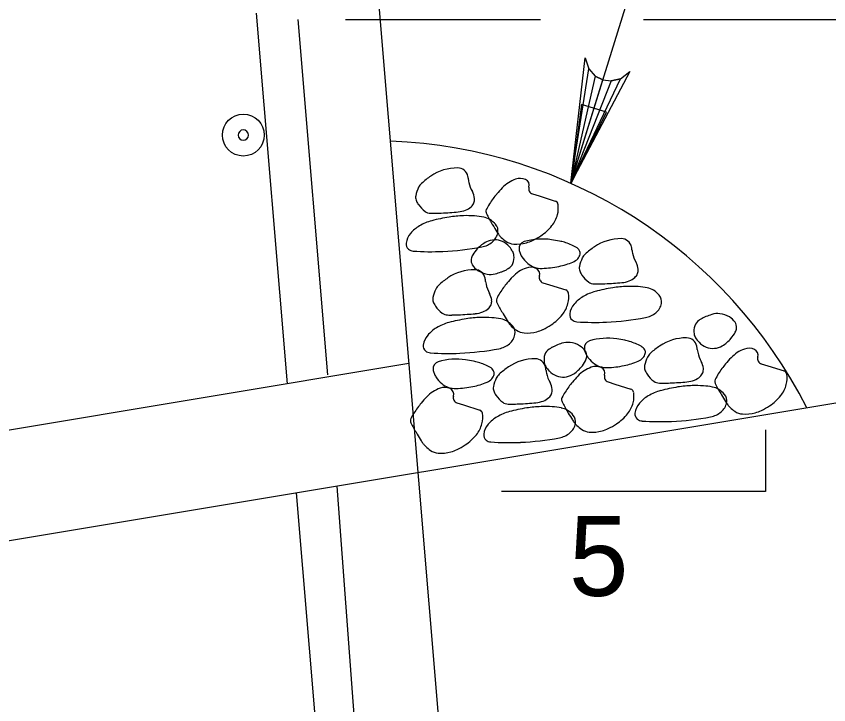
# Model space of a CAD drawing. Extents: x 638340 to 640241, y 295465 to 298435.
# Drawn here: x 639126.71 to 639157.22, y 295862.17 to 295888.02 of the extents above; entities that cross this region are included whole.
import ezdxf

# ---------------------------------------------------------------- set-up
doc = ezdxf.new("R2010")
doc.units = 0
for name, color, linetype in [('3', 7, 'Continuous'), ('4', 7, 'Continuous'), ('6', 7, 'Continuous'), ('8', 7, 'Continuous'), ('9', 7, 'Continuous')]:
    doc.layers.add(name, color=color, linetype=linetype)

# ---------------------------------------------------------------- blocks, each defined once
blk = doc.blocks.new('B')
at = {"layer": '3'}
blk.add_circle((0, 0), 0.1599, dxfattribs=at)
for start, end in [(0, 180), (180, 0)]:
    blk.add_arc((0, 0), 0.0391, start, end, dxfattribs=at)

msp = doc.modelspace()

# ---------------------------------------------------------------- linework, layer by layer
at = {"layer": '4'}
for p, q in [((639147.537, 295881.748), (639153.798, 295901.953)), ((639139.077, 295887.901), (639146.393, 295887.901)), ((639150.263, 295887.901), (639199.078, 295887.901))]:
    msp.add_line(p, q, dxfattribs=at)
for points in [[(639147.537, 295881.748), (639148.081, 295886.458), (639148.215, 295886.042), (639148.456, 295885.773), (639148.74, 295885.629), (639149.054, 295885.588), (639149.408, 295885.671), (639149.752, 295885.942), (639147.537, 295881.748), (639149.408, 295885.671), (639149.054, 295885.588), (639147.537, 295881.748), (639148.74, 295885.629), (639148.456, 295885.773), (639147.537, 295881.748), (639148.215, 295886.042)], [(639154.854, 295872.483), (639154.854, 295870.176), (639144.931, 295870.176)]]:
    msp.add_lwpolyline(points, dxfattribs=at)
msp.add_lwpolyline([(639148.881, 295884.423), (639147.939, 295884.71), (639147.55, 295881.742)], close=True, dxfattribs=at)
at = {"layer": '6'}
for p, q in [((639135.724, 295888.136), (639136.885, 295874.218)), ((639137.287, 295887.902), (639138.399, 295874.56)), ((639138.747, 295870.374), (639143.898, 295801.765)), ((639137.226, 295870.12), (639140.777, 295827.512))]:
    msp.add_line(p, q, dxfattribs=at)
at = {"layer": '8'}
for points in [[(639146.1, 295881.35), (639146.344, 295881.273), (639146.954, 295881.079)], [(639146.492, 295878.01), (639146.735, 295877.933), (639147.348, 295877.741)], [(639154.692, 295874.968), (639154.938, 295874.891), (639155.548, 295874.7)], [(639148.94, 295874.287), (639149.185, 295874.208), (639149.796, 295874.016)], [(639143.262, 295873.5), (639143.508, 295873.422), (639144.118, 295873.229)]]:
    msp.add_lwpolyline(points, dxfattribs=at)
for centre, radius, start, end in [((639143.276, 295880.548), 1.776, 89.5772, 124.1443), ((639143.287, 295881.929), 0.395, 11.4529, 89.5772), ((639143.932, 295879.582), 2.944, 124.1443, 132.7374), ((639142.352, 295881.74), 1.349, 6.1004, 11.4529), ((639145.635, 295881.428), 0.503, 65.9597, 109.6635), ((639142.278, 295881.371), 0.507, 132.7374, 153.538), ((639144.595, 295881.979), 0.907, 186.1004, 192.6291), ((639145.011, 295882.073), 1.333, 192.6291, 208.6753), ((639145.902, 295880.68), 1.298, 109.6635, 136.4562), ((639145.745, 295881.677), 0.231, 342.3569, 65.9597), ((639142.973, 295881.025), 1.284, 153.538, 168.4897), ((639143.231, 295881.099), 0.696, 6.391, 28.6753), ((639146.889, 295879.53), 2.801, 139.6491, 144.1424), ((639148.982, 295877.753), 5.547, 136.4562, 139.6491), ((639146.161, 295881.544), 0.205, 162.3569, 252.4715), ((639142.02, 295881.219), 0.311, 168.4897, 199.1639), ((639142.25, 295881.299), 0.554, 199.1639, 207.4728), ((639142.543, 295881.451), 0.884, 207.4728, 214.0468), ((639143.58, 295881.138), 0.344, 338.0834, 6.391), ((639147.421, 295879.146), 3.458, 144.1424, 152.1777), ((639146.91, 295880.938), 0.148, 9.0416, 72.4715), ((639142.685, 295881.548), 1.056, 214.0468, 234.0353), ((639143.213, 295881.687), 1.019, 275.2114, 291.5731), ((639143.321, 295881.414), 0.726, 291.5731, 310.9894), ((639143.551, 295881.15), 0.375, 310.9894, 338.0834), ((639144.484, 295880.696), 0.136, 152.1777, 193.5774), ((639146.129, 295880.813), 0.939, 344.9373, 9.0416), ((639142.28, 295880.99), 0.367, 234.0353, 268.2715), ((639142.371, 295883.994), 3.372, 268.2715, 270.9097), ((639143.984, 295874.074), 6.485, 99.0416, 104.9239), ((639142.286, 295889.367), 8.746, 270.9097, 272.5478), ((639142.038, 295894.936), 14.321, 272.5478, 273.846), ((639143.636, 295876.264), 4.267, 91.7881, 99.0416), ((639142.13, 295893.565), 12.947, 273.846, 275.2114), ((639143.634, 295876.328), 4.203, 86.0442, 91.7881), ((639143.73, 295877.716), 2.813, 79.021, 86.0442), ((639144.133, 295879.792), 0.698, 58.4341, 79.021), ((639144.821, 295880.778), 0.482, 193.5774, 207.4728), ((639150.152, 295883.55), 6.491, 207.4728, 211.2525), ((639145.929, 295880.867), 1.147, 321.7572, 344.9373), ((639142.552, 295878.974), 1.364, 120.8473, 139.2037), ((639142.78, 295878.592), 1.809, 104.9239, 120.8473), ((639144.016, 295879.602), 0.921, 40.5338, 58.4341), ((639159.431, 295889.181), 17.346, 211.2525, 212.2356), ((639144.437, 295879.962), 0.366, 349.0625, 40.5338), ((639145.45, 295881.244), 1.756, 303.0692, 321.7572), ((639142.058, 295879.4), 0.712, 139.2037, 172.3458), ((639144.204, 295880.007), 0.604, 309.5539, 349.0625), ((639147.955, 295881.944), 3.778, 212.2356, 214.3424), ((639145.31, 295880.137), 0.575, 214.3424, 227.6953), ((639141.598, 295879.462), 0.247, 172.3458, 230.2635), ((639144.965, 295878.395), 1.295, 117.4803, 136.4654), ((639144.032, 295880.215), 0.874, 280.7777, 309.5539), ((639144.686, 295878.931), 0.69, 91.376, 117.4803), ((639144.686, 295878.94), 0.681, 65.3457, 91.376), ((639146.117, 295881.024), 1.774, 227.6953, 235.2847), ((639144.644, 295878.85), 0.78, 41.057, 65.3457), ((639145.431, 295880.034), 0.569, 235.2847, 266.0442), ((639145.491, 295880.901), 1.438, 266.0442, 285.2565), ((639145.87, 295879.292), 0.275, 106.8084, 186.6218), ((639146.463, 295877.328), 2.327, 81.3134, 106.8084), ((639145.514, 295880.816), 1.351, 285.2565, 295.7443), ((639144.9, 295882.09), 2.765, 295.7443, 303.0692), ((639145.884, 295873.537), 6.162, 78.4814, 81.3134), ((639146.659, 295877.339), 2.282, 73.8272, 78.4814), ((639146.7, 295877.481), 2.134, 61.1605, 73.8272), ((639149.421, 295877.892), 1.776, 89.5772, 124.1443), ((639149.431, 295879.274), 0.395, 11.4529, 89.5772), ((639141.639, 295879.513), 0.312, 230.2635, 266.2346), ((639142.299, 295889.534), 10.356, 266.2346, 272.3841), ((639142.311, 295889.257), 10.078, 272.3841, 280.7777), ((639144.969, 295878.391), 1.3, 136.4654, 149.2422), ((639144.546, 295878.764), 0.91, 27.4728, 41.057), ((639144.958, 295878.978), 0.447, 8.0357, 27.4728), ((639146.178, 295879.328), 0.585, 186.6218, 200.3491), ((639147.557, 295879.038), 0.357, 29.8544, 61.1605), ((639147.708, 295879.124), 0.183, 347.2445, 29.8544), ((639150.076, 295876.926), 2.944, 124.1443, 132.7374), ((639148.496, 295879.084), 1.349, 6.1004, 11.4529), ((639150.739, 295879.324), 0.907, 186.1004, 192.6291), ((639144.134, 295878.854), 0.34, 171.9761, 209.5935), ((639144.208, 295878.844), 0.414, 149.2422, 171.9761), ((639144.83, 295878.96), 0.576, 337.0418, 8.0357), ((639146.296, 295879.372), 0.711, 200.3491, 212.797), ((639146.621, 295879.581), 1.097, 212.797, 230.2213), ((639147.434, 295879.244), 0.491, 292.039, 317.8475), ((639147.52, 295879.167), 0.376, 317.8475, 347.2445), ((639149.118, 295878.369), 1.284, 153.538, 168.4897), ((639148.422, 295878.716), 0.507, 132.7374, 153.538), ((639151.155, 295879.417), 1.333, 192.6291, 208.6753), ((639144.36, 295878.983), 0.6, 209.5935, 237.6667), ((639144.988, 295878.893), 0.404, 299.831, 337.0418), ((639146.027, 295878.09), 0.503, 65.9597, 109.6635), ((639146.435, 295879.358), 0.808, 230.2213, 250.5601), ((639146.433, 295879.353), 0.802, 250.5601, 271.915), ((639146.338, 295882.206), 3.657, 271.915, 281.8686), ((639146.449, 295881.68), 3.119, 281.8686, 292.039), ((639148.164, 295878.564), 0.311, 168.4897, 199.1639), ((639149.375, 295878.443), 0.696, 6.391, 28.6753), ((639143.92, 295876.726), 1.776, 89.5772, 124.1443), ((639143.93, 295878.108), 0.395, 11.4529, 89.5772), ((639144.587, 295879.341), 1.024, 237.6667, 259.0544), ((639144.518, 295878.985), 0.661, 259.0544, 285.7584), ((639143.392, 295882.978), 4.81, 285.7584, 288.5059), ((639144.518, 295879.614), 1.262, 288.5059, 293.8705), ((639144.569, 295879.497), 1.135, 293.8705, 297.4803), ((639143.858, 295880.864), 2.676, 297.4803, 299.831), ((639146.295, 295877.341), 1.298, 109.6635, 136.4562), ((639146.138, 295878.338), 0.231, 342.3569, 65.9597), ((639146.554, 295878.206), 0.205, 162.3569, 252.4715), ((639148.394, 295878.643), 0.554, 199.1639, 207.4728), ((639148.687, 295878.796), 0.884, 207.4728, 214.0468), ((639148.829, 295878.892), 1.056, 214.0468, 234.0353), ((639149.695, 295878.494), 0.375, 310.9894, 338.0834), ((639149.724, 295878.483), 0.344, 338.0834, 6.391), ((639144.575, 295875.76), 2.944, 124.1443, 132.7374), ((639142.995, 295877.918), 1.349, 6.1004, 11.4529), ((639145.238, 295878.158), 0.907, 186.1004, 192.6291), ((639147.282, 295876.192), 2.801, 139.6491, 144.1424), ((639149.374, 295874.414), 5.547, 136.4562, 139.6491), ((639148.425, 295878.334), 0.367, 234.0353, 268.2715), ((639148.515, 295881.338), 3.372, 268.2715, 270.9097), ((639148.43, 295886.711), 8.746, 270.9097, 272.5478), ((639148.182, 295892.281), 14.321, 272.5478, 273.846), ((639148.274, 295890.91), 12.947, 273.846, 275.2114), ((639149.358, 295879.031), 1.019, 275.2114, 291.5731), ((639149.466, 295878.759), 0.726, 291.5731, 310.9894), ((639143.617, 295877.204), 1.284, 153.538, 168.4897), ((639142.921, 295877.55), 0.507, 132.7374, 153.538), ((639145.654, 295878.251), 1.333, 192.6291, 208.6753), ((639147.814, 295875.807), 3.458, 144.1424, 152.1777), ((639147.303, 295877.599), 0.148, 9.0416, 72.4715), ((639148.924, 295875.937), 1.809, 104.9239, 120.8473), ((639150.129, 295871.418), 6.485, 99.0416, 104.9239), ((639149.78, 295873.609), 4.267, 91.7881, 99.0416), ((639149.778, 295873.673), 4.203, 86.0442, 91.7881), ((639149.874, 295875.06), 2.813, 79.021, 86.0442), ((639150.277, 295877.136), 0.698, 58.4341, 79.021), ((639150.16, 295876.946), 0.921, 40.5338, 58.4341), ((639142.663, 295877.398), 0.311, 168.4897, 199.1639), ((639143.874, 295877.278), 0.696, 6.391, 28.6753), ((639144.223, 295877.317), 0.344, 338.0834, 6.391), ((639144.876, 295877.358), 0.136, 152.1777, 193.5774), ((639146.522, 295877.474), 0.939, 344.9373, 9.0416), ((639148.696, 295876.319), 1.364, 120.8473, 139.2037), ((639150.582, 295877.306), 0.366, 349.0625, 40.5338), ((639142.893, 295877.478), 0.554, 199.1639, 207.4728), ((639143.186, 295877.63), 0.884, 207.4728, 214.0468), ((639143.328, 295877.726), 1.056, 214.0468, 234.0353), ((639144.194, 295877.328), 0.375, 310.9894, 338.0834), ((639145.213, 295877.439), 0.482, 193.5774, 207.4728), ((639150.544, 295880.211), 6.491, 207.4728, 211.2525), ((639146.321, 295877.528), 1.147, 321.7572, 344.9373), ((639148.203, 295876.745), 0.712, 139.2037, 172.3458), ((639150.348, 295877.352), 0.604, 309.5539, 349.0625), ((639142.923, 295877.169), 0.367, 234.0353, 268.2715), ((639143.014, 295880.172), 3.372, 268.2715, 270.9097), ((639142.929, 295885.546), 8.746, 270.9097, 272.5478), ((639142.681, 295891.115), 14.321, 272.5478, 273.846), ((639142.773, 295889.744), 12.947, 273.846, 275.2114), ((639143.857, 295877.866), 1.019, 275.2114, 291.5731), ((639143.964, 295877.593), 0.726, 291.5731, 310.9894), ((639159.824, 295885.842), 17.346, 211.2525, 212.2356), ((639145.843, 295877.905), 1.756, 303.0692, 321.7572), ((639147.742, 295876.807), 0.247, 172.3458, 230.2635), ((639150.176, 295877.56), 0.874, 280.7777, 309.5539), ((639154.387, 295872.268), 4.81, 108.8812, 111.6288), ((639153.044, 295876.194), 0.661, 82.1773, 108.8812), ((639152.995, 295875.834), 1.024, 60.7895, 82.1773), ((639143.423, 295874.771), 1.809, 104.9239, 120.8473), ((639144.628, 295870.252), 6.485, 99.0416, 104.9239), ((639144.279, 295872.443), 4.267, 91.7881, 99.0416), ((639144.277, 295872.507), 4.203, 86.0442, 91.7881), ((639144.373, 295873.894), 2.813, 79.021, 86.0442), ((639144.776, 295875.97), 0.698, 58.4341, 79.021), ((639144.659, 295875.78), 0.921, 40.5338, 58.4341), ((639148.347, 295878.605), 3.778, 212.2356, 214.3424), ((639145.702, 295876.798), 0.575, 214.3424, 227.6953), ((639147.784, 295876.857), 0.312, 230.2635, 266.2346), ((639148.443, 295886.879), 10.356, 266.2346, 272.3841), ((639148.455, 295886.602), 10.078, 272.3841, 280.7777), ((639152.57, 295876.26), 0.404, 122.9538, 160.1647), ((639153.806, 295874.353), 2.676, 120.6031, 122.9538), ((639153.021, 295875.68), 1.135, 116.9933, 120.6031), ((639153.079, 295875.566), 1.262, 111.6288, 116.9933), ((639153.202, 295876.204), 0.6, 32.7163, 60.7895), ((639153.421, 295876.345), 0.34, 355.0989, 32.7163), ((639143.195, 295875.153), 1.364, 120.8473, 139.2037), ((639146.509, 295877.685), 1.774, 227.6953, 235.2847), ((639145.081, 295876.141), 0.366, 349.0625, 40.5338), ((639145.823, 295876.695), 0.569, 235.2847, 266.0442), ((639145.883, 295877.562), 1.438, 266.0442, 285.2565), ((639145.906, 295877.477), 1.351, 285.2565, 295.7443), ((639145.292, 295878.751), 2.765, 295.7443, 303.0692), ((639152.732, 295876.201), 0.576, 160.1647, 191.1585), ((639152.562, 295876.762), 1.3, 319.5882, 332.365), ((639153.347, 295876.351), 0.414, 332.365, 355.0989), ((639142.701, 295875.579), 0.712, 139.2037, 172.3458), ((639144.847, 295876.186), 0.604, 309.5539, 349.0625), ((639148.319, 295875.567), 0.275, 106.8084, 186.6218), ((639148.912, 295873.603), 2.327, 81.3134, 106.8084), ((639148.333, 295869.812), 6.162, 78.4814, 81.3134), ((639149.108, 295873.614), 2.282, 73.8272, 78.4814), ((639151.87, 295874.167), 1.776, 89.5772, 124.1443), ((639151.88, 295875.548), 0.395, 11.4529, 89.5772), ((639152.605, 295876.177), 0.447, 191.1585, 210.5956), ((639153.004, 295876.412), 0.91, 210.5956, 224.1798), ((639152.566, 295876.759), 1.295, 300.6031, 319.5882), ((639142.241, 295875.641), 0.247, 172.3458, 230.2635), ((639142.954, 295885.436), 10.078, 272.3841, 280.7777), ((639144.675, 295876.394), 0.874, 280.7777, 309.5539), ((639148.181, 295873.273), 2.676, 120.6031, 122.9538), ((639147.396, 295874.599), 1.135, 116.9933, 120.6031), ((639147.454, 295874.486), 1.262, 111.6288, 116.9933), ((639148.761, 295871.188), 4.81, 108.8812, 111.6288), ((639147.419, 295875.113), 0.661, 82.1773, 108.8812), ((639147.37, 295874.754), 1.024, 60.7895, 82.1773), ((639147.577, 295875.124), 0.6, 32.7163, 60.7895), ((639148.627, 295875.603), 0.585, 186.6218, 200.3491), ((639149.149, 295873.756), 2.134, 61.1605, 73.8272), ((639150.006, 295875.313), 0.357, 29.8544, 61.1605), ((639152.525, 295873.201), 2.944, 124.1443, 132.7374), ((639150.945, 295875.359), 1.349, 6.1004, 11.4529), ((639152.911, 295876.322), 0.78, 224.1798, 248.4685), ((639152.875, 295876.229), 0.681, 248.4685, 274.4988), ((639152.874, 295876.239), 0.69, 274.4988, 300.6031), ((639154.496, 295874.299), 1.298, 109.6635, 136.4562), ((639154.228, 295875.048), 0.503, 65.9597, 109.6635), ((639142.283, 295875.692), 0.312, 230.2635, 266.2346), ((639142.942, 295885.713), 10.356, 266.2346, 272.3841), ((639147.106, 295875.121), 0.576, 160.1647, 191.1585), ((639146.945, 295875.18), 0.404, 122.9538, 160.1647), ((639148.745, 295875.647), 0.711, 200.3491, 212.797), ((639147.796, 295875.265), 0.34, 355.0989, 32.7163), ((639147.721, 295875.271), 0.414, 332.365, 355.0989), ((639149.069, 295875.856), 1.097, 212.797, 230.2213), ((639149.969, 295875.442), 0.376, 317.8475, 347.2445), ((639151.567, 295874.644), 1.284, 153.538, 168.4897), ((639150.157, 295875.399), 0.183, 347.2445, 29.8544), ((639150.871, 295874.991), 0.507, 132.7374, 153.538), ((639153.188, 295875.599), 0.907, 186.1004, 192.6291), ((639153.604, 295875.692), 1.333, 192.6291, 208.6753), ((639154.339, 295875.296), 0.231, 342.3569, 65.9597), ((639154.754, 295875.164), 0.205, 162.3569, 252.4715), ((639142.641, 295874.78), 0.275, 106.8084, 186.6218), ((639143.235, 295872.816), 2.327, 81.3134, 106.8084), ((639142.655, 295869.025), 6.162, 78.4814, 81.3134), ((639143.43, 295872.826), 2.282, 73.8272, 78.4814), ((639143.471, 295872.968), 2.134, 61.1605, 73.8272), ((639146.192, 295873.38), 1.776, 89.5772, 124.1443), ((639146.202, 295874.761), 0.395, 11.4529, 89.5772), ((639146.98, 295875.096), 0.447, 191.1585, 210.5956), ((639146.937, 295875.682), 1.3, 319.5882, 332.365), ((639148.884, 295875.633), 0.808, 230.2213, 250.5601), ((639148.897, 295877.955), 3.119, 281.8686, 292.039), ((639149.883, 295875.519), 0.491, 292.039, 317.8475), ((639151.824, 295874.718), 0.696, 6.391, 28.6753), ((639155.483, 295873.15), 2.801, 139.6491, 144.1424), ((639157.575, 295871.372), 5.547, 136.4562, 139.6491), ((639142.95, 295874.816), 0.585, 186.6218, 200.3491), ((639143.068, 295874.859), 0.711, 200.3491, 212.797), ((639144.329, 295874.526), 0.357, 29.8544, 61.1605), ((639144.479, 295874.612), 0.183, 347.2445, 29.8544), ((639146.847, 295872.413), 2.944, 124.1443, 132.7374), ((639145.267, 295874.572), 1.349, 6.1004, 11.4529), ((639147.379, 295875.332), 0.91, 210.5956, 224.1798), ((639147.511, 295874.811), 0.907, 186.1004, 192.6291), ((639147.927, 295874.905), 1.333, 192.6291, 208.6753), ((639147.286, 295875.242), 0.78, 224.1798, 248.4685), ((639146.941, 295875.679), 1.295, 300.6031, 319.5882), ((639148.744, 295873.616), 1.298, 109.6635, 136.4562), ((639148.476, 295874.365), 0.503, 65.9597, 109.6635), ((639148.882, 295875.628), 0.802, 250.5601, 271.915), ((639148.587, 295874.613), 0.231, 342.3569, 65.9597), ((639148.787, 295878.481), 3.657, 271.915, 281.8686), ((639150.613, 295874.839), 0.311, 168.4897, 199.1639), ((639150.843, 295874.918), 0.554, 199.1639, 207.4728), ((639151.136, 295875.071), 0.884, 207.4728, 214.0468), ((639152.144, 295874.769), 0.375, 310.9894, 338.0834), ((639152.173, 295874.757), 0.344, 338.0834, 6.391), ((639156.015, 295872.765), 3.458, 144.1424, 152.1777), ((639155.503, 295874.557), 0.148, 9.0416, 72.4715), ((639143.392, 295875.068), 1.097, 212.797, 230.2213), ((639144.206, 295874.732), 0.491, 292.039, 317.8475), ((639144.291, 295874.654), 0.376, 317.8475, 347.2445), ((639145.889, 295873.857), 1.284, 153.538, 168.4897), ((639145.194, 295874.203), 0.507, 132.7374, 153.538), ((639147.249, 295875.149), 0.681, 248.4685, 274.4988), ((639147.248, 295875.159), 0.69, 274.4988, 300.6031), ((639151.823, 295870.689), 5.547, 136.4562, 139.6491), ((639149.003, 295874.481), 0.205, 162.3569, 252.4715), ((639151.278, 295875.167), 1.056, 214.0468, 234.0353), ((639150.873, 295874.609), 0.367, 234.0353, 268.2715), ((639151.806, 295875.306), 1.019, 275.2114, 291.5731), ((639151.914, 295875.034), 0.726, 291.5731, 310.9894), ((639153.077, 295874.316), 0.136, 152.1777, 193.5774), ((639154.723, 295874.433), 0.939, 344.9373, 9.0416), ((639143.066, 295872.828), 1.298, 109.6635, 136.4562), ((639142.799, 295873.577), 0.503, 65.9597, 109.6635), ((639143.207, 295874.846), 0.808, 230.2213, 250.5601), ((639143.205, 295874.84), 0.802, 250.5601, 271.915), ((639142.909, 295873.826), 0.231, 342.3569, 65.9597), ((639143.109, 295877.694), 3.657, 271.915, 281.8686), ((639143.22, 295877.167), 3.119, 281.8686, 292.039), ((639144.936, 295874.051), 0.311, 168.4897, 199.1639), ((639146.146, 295873.931), 0.696, 6.391, 28.6753), ((639146.496, 295873.97), 0.344, 338.0834, 6.391), ((639150.263, 295872.082), 3.458, 144.1424, 152.1777), ((639149.731, 295872.467), 2.801, 139.6491, 144.1424), ((639149.751, 295873.874), 0.148, 9.0416, 72.4715), ((639150.964, 295877.613), 3.372, 268.2715, 270.9097), ((639152.578, 295867.693), 6.485, 99.0416, 104.9239), ((639150.879, 295882.986), 8.746, 270.9097, 272.5478), ((639150.631, 295888.556), 14.321, 272.5478, 273.846), ((639152.229, 295869.884), 4.267, 91.7881, 99.0416), ((639150.723, 295887.185), 12.947, 273.846, 275.2114), ((639152.227, 295869.947), 4.203, 86.0442, 91.7881), ((639152.323, 295871.335), 2.813, 79.021, 86.0442), ((639152.726, 295873.411), 0.698, 58.4341, 79.021), ((639153.414, 295874.397), 0.482, 193.5774, 207.4728), ((639158.745, 295877.169), 6.491, 207.4728, 211.2525), ((639152.609, 295873.221), 0.921, 40.5338, 58.4341), ((639154.522, 295874.487), 1.147, 321.7572, 344.9373), ((639146.145, 295869.902), 5.547, 136.4562, 139.6491), ((639143.325, 295873.693), 0.205, 162.3569, 252.4715), ((639145.165, 295874.131), 0.554, 199.1639, 207.4728), ((639145.458, 295874.283), 0.884, 207.4728, 214.0468), ((639145.601, 295874.379), 1.056, 214.0468, 234.0353), ((639146.237, 295874.246), 0.726, 291.5731, 310.9894), ((639146.467, 295873.982), 0.375, 310.9894, 338.0834), ((639147.325, 295873.633), 0.136, 152.1777, 193.5774), ((639148.971, 295873.749), 0.939, 344.9373, 9.0416), ((639151.145, 295872.594), 1.364, 120.8473, 139.2037), ((639151.373, 295872.212), 1.809, 104.9239, 120.8473), ((639168.024, 295882.8), 17.346, 211.2525, 212.2356), ((639153.031, 295873.581), 0.366, 349.0625, 40.5338), ((639154.043, 295874.864), 1.756, 303.0692, 321.7572), ((639144.053, 295871.679), 2.801, 139.6491, 144.1424), ((639145.196, 295873.822), 0.367, 234.0353, 268.2715), ((639145.287, 295876.826), 3.372, 268.2715, 270.9097), ((639145.201, 295882.199), 8.746, 270.9097, 272.5478), ((639144.954, 295887.768), 14.321, 272.5478, 273.846), ((639145.046, 295886.397), 12.947, 273.846, 275.2114), ((639146.129, 295874.519), 1.019, 275.2114, 291.5731), ((639147.662, 295873.714), 0.482, 193.5774, 207.4728), ((639152.993, 295876.486), 6.491, 207.4728, 211.2525), ((639148.77, 295873.803), 1.147, 321.7572, 344.9373), ((639150.651, 295873.02), 0.712, 139.2037, 172.3458), ((639152.797, 295873.627), 0.604, 309.5539, 349.0625), ((639156.548, 295875.563), 3.778, 212.2356, 214.3424), ((639153.903, 295873.756), 0.575, 214.3424, 227.6953), ((639153.493, 295875.709), 2.765, 295.7443, 303.0692), ((639144.585, 295871.295), 3.458, 144.1424, 152.1777), ((639144.074, 295873.086), 0.148, 9.0416, 72.4715), ((639143.293, 295872.962), 0.939, 344.9373, 9.0416), ((639145.696, 295871.424), 1.809, 104.9239, 120.8473), ((639146.9, 295866.906), 6.485, 99.0416, 104.9239), ((639146.552, 295869.096), 4.267, 91.7881, 99.0416), ((639146.55, 295869.16), 4.203, 86.0442, 91.7881), ((639146.646, 295870.548), 2.813, 79.021, 86.0442), ((639147.048, 295872.623), 0.698, 58.4341, 79.021), ((639146.932, 295872.434), 0.921, 40.5338, 58.4341), ((639162.272, 295882.117), 17.346, 211.2525, 212.2356), ((639148.291, 295874.18), 1.756, 303.0692, 321.7572), ((639150.191, 295873.082), 0.247, 172.3458, 230.2635), ((639152.625, 295873.835), 0.874, 280.7777, 309.5539), ((639154.71, 295874.643), 1.774, 227.6953, 235.2847), ((639154.024, 295873.653), 0.569, 235.2847, 266.0442), ((639154.084, 295874.52), 1.438, 266.0442, 285.2565), ((639154.107, 295874.435), 1.351, 285.2565, 295.7443), ((639141.647, 295872.845), 0.136, 152.1777, 193.5774), ((639141.984, 295872.927), 0.482, 193.5774, 207.4728), ((639145.468, 295871.806), 1.364, 120.8473, 139.2037), ((639150.796, 295874.88), 3.778, 212.2356, 214.3424), ((639147.353, 295872.794), 0.366, 349.0625, 40.5338), ((639150.233, 295873.132), 0.312, 230.2635, 266.2346), ((639150.892, 295883.154), 10.356, 266.2346, 272.3841), ((639150.904, 295882.876), 10.078, 272.3841, 280.7777), ((639147.315, 295875.698), 6.491, 207.4728, 211.2525), ((639143.092, 295873.016), 1.147, 321.7572, 344.9373), ((639144.974, 295872.232), 0.712, 139.2037, 172.3458), ((639147.119, 295872.839), 0.604, 309.5539, 349.0625), ((639148.151, 295873.073), 0.575, 214.3424, 227.6953), ((639148.958, 295873.96), 1.774, 227.6953, 235.2847), ((639148.272, 295872.97), 0.569, 235.2847, 266.0442), ((639148.355, 295873.752), 1.351, 285.2565, 295.7443), ((639147.741, 295875.026), 2.765, 295.7443, 303.0692), ((639156.595, 295881.33), 17.346, 211.2525, 212.2356), ((639142.614, 295873.393), 1.756, 303.0692, 321.7572), ((639144.513, 295872.294), 0.247, 172.3458, 230.2635), ((639145.226, 295882.089), 10.078, 272.3841, 280.7777), ((639146.947, 295873.047), 0.874, 280.7777, 309.5539), ((639148.332, 295873.837), 1.438, 266.0442, 285.2565), ((639145.118, 295874.093), 3.778, 212.2356, 214.3424), ((639142.474, 295872.286), 0.575, 214.3424, 227.6953), ((639143.281, 295873.173), 1.774, 227.6953, 235.2847), ((639142.064, 295874.238), 2.765, 295.7443, 303.0692), ((639144.555, 295872.345), 0.312, 230.2635, 266.2346), ((639145.215, 295882.366), 10.356, 266.2346, 272.3841), ((639142.595, 295872.183), 0.569, 235.2847, 266.0442), ((639142.655, 295873.05), 1.438, 266.0442, 285.2565), ((639142.678, 295872.965), 1.351, 285.2565, 295.7443)]:
    msp.add_arc(centre, radius, start, end, dxfattribs=at)
at = {"layer": '9'}
for p, q in [((639134.181, 295962.231), (639145.535, 295825.974)), ((639141.452, 295874.981), (639115.661, 295870.683)), ((639158.777, 295873.712), (639115.661, 295866.526))]:
    msp.add_line(p, q, dxfattribs=at)
msp.add_arc((639140.056, 295865.011), 18.332, 26.9324, 87.7453, dxfattribs=at)

# ---------------------------------------------------------------- block references
at = {"layer": '3', "xscale": 4.921475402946, "yscale": 4.921475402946, "rotation": 90}
msp.add_blockref('B', (639135.239, 295883.558), dxfattribs=at)

# ---------------------------------------------------------------- texts
at = {"layer": '4'}
msp.add_text('5', height=3, dxfattribs=at).set_placement((639147.469, 295866.253))

doc.saveas('drawing.dxf')
